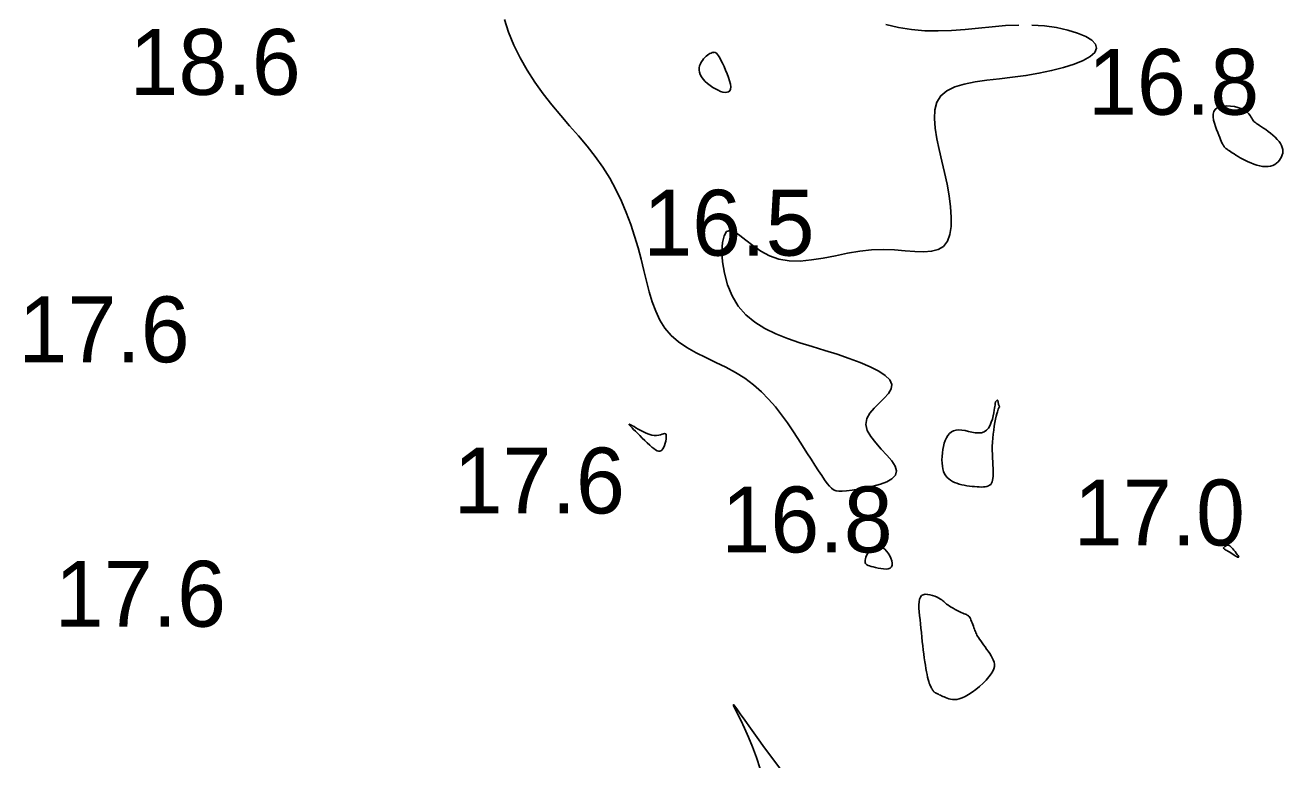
# Model space of a CAD drawing. Extents: x 3040093 to 3056816, y 408076 to 509144.
# Drawn here: x 3045380.3 to 3045475.8, y 433824.5 to 433880.3 of the extents above; entities that cross this region are included whole.
import ezdxf

# ---------------------------------------------------------------- set-up
doc = ezdxf.new("R2010")
doc.units = 0
doc.layers.add('V-CHAN-CONT-EL17', color=7, linetype='Continuous')
doc.layers.add('V-TOPO-SOUN-0610', color=7, linetype='Continuous')

msp = doc.modelspace()

# ---------------------------------------------------------------- linework, layer by layer
at = {"layer": 'V-CHAN-CONT-EL17'}
for points in [[(3045416.668, 433880.719), (3045416.988, 433879.752), (3045417.39, 433878.778), (3045417.863, 433877.811), (3045418.397, 433876.865), (3045418.984, 433875.951), (3045419.612, 433875.08), (3045420.271, 433874.247), (3045420.947, 433873.441), (3045421.627, 433872.653), (3045422.3, 433871.875), (3045422.954, 433871.096), (3045423.574, 433870.308), (3045424.15, 433869.5), (3045424.672, 433868.667), (3045425.14, 433867.811), (3045425.559, 433866.938), (3045425.933, 433866.054), (3045426.266, 433865.164), (3045426.561, 433864.275), (3045426.824, 433863.393), (3045427.058, 433862.522), (3045427.268, 433861.669), (3045427.469, 433860.84), (3045427.676, 433860.041), (3045427.904, 433859.279), (3045428.168, 433858.561), (3045428.485, 433857.892), (3045428.869, 433857.279), (3045429.336, 433856.728), (3045429.895, 433856.242), (3045430.534, 433855.81), (3045431.232, 433855.416), (3045431.97, 433855.044), (3045432.729, 433854.679), (3045433.49, 433854.306), (3045434.233, 433853.91), (3045434.94, 433853.474), (3045435.594, 433852.988), (3045436.196, 433852.457), (3045436.75, 433851.892), (3045437.261, 433851.303), (3045437.734, 433850.7), (3045438.172, 433850.093), (3045438.58, 433849.492), (3045438.962, 433848.907), (3045439.322, 433848.348), (3045439.66, 433847.818), (3045439.976, 433847.323), (3045440.268, 433846.866), (3045440.537, 433846.45), (3045440.781, 433846.08), (3045441.001, 433845.759), (3045441.194, 433845.491), (3045441.365, 433845.279), (3045441.524, 433845.119), (3045441.687, 433845.007), (3045441.869, 433844.937), (3045442.085, 433844.905), (3045442.349, 433844.906), (3045442.678, 433844.936), (3045443.085, 433844.989), (3045443.577, 433845.062), (3045444.125, 433845.158), (3045444.69, 433845.28), (3045445.237, 433845.433), (3045445.725, 433845.621), (3045446.118, 433845.848), (3045446.378, 433846.117), (3045446.466, 433846.433), (3045446.36, 433846.797), (3045446.098, 433847.202), (3045445.73, 433847.639), (3045445.309, 433848.099), (3045444.887, 433848.572), (3045444.516, 433849.049), (3045444.247, 433849.52), (3045444.134, 433849.976), (3045444.209, 433850.41), (3045444.439, 433850.822), (3045444.771, 433851.216), (3045445.151, 433851.594), (3045445.528, 433851.96), (3045445.848, 433852.315), (3045446.059, 433852.663), (3045446.108, 433853.006), (3045445.957, 433853.347), (3045445.616, 433853.686), (3045445.111, 433854.02), (3045444.469, 433854.35), (3045443.713, 433854.673), (3045442.87, 433854.988), (3045441.964, 433855.295), (3045441.022, 433855.592), (3045440.067, 433855.881), (3045439.116, 433856.175), (3045438.187, 433856.491), (3045437.296, 433856.844), (3045436.458, 433857.251), (3045435.691, 433857.728), (3045435.011, 433858.292), (3045434.434, 433858.958), (3045433.973, 433859.732), (3045433.625, 433860.579), (3045433.384, 433861.453), (3045433.243, 433862.308), (3045433.197, 433863.098), (3045433.238, 433863.776), (3045433.36, 433864.298), (3045433.558, 433864.616), (3045433.825, 433864.702), (3045434.159, 433864.588), (3045434.56, 433864.325), (3045435.027, 433863.962), (3045435.558, 433863.55), (3045436.153, 433863.137), (3045436.811, 433862.775), (3045437.531, 433862.511), (3045438.309, 433862.384), (3045439.138, 433862.377), (3045440.007, 433862.46), (3045440.905, 433862.606), (3045441.821, 433862.784), (3045442.746, 433862.965), (3045443.668, 433863.12), (3045444.577, 433863.221), (3045445.463, 433863.247), (3045446.314, 433863.217), (3045447.118, 433863.161), (3045447.864, 433863.107), (3045448.541, 433863.085), (3045449.137, 433863.122), (3045449.641, 433863.249), (3045450.041, 433863.493), (3045450.329, 433863.876), (3045450.515, 433864.388), (3045450.608, 433865.008), (3045450.622, 433865.719), (3045450.568, 433866.501), (3045450.457, 433867.336), (3045450.303, 433868.205), (3045450.115, 433869.09), (3045449.909, 433869.972), (3045449.705, 433870.837), (3045449.527, 433871.672), (3045449.398, 433872.463), (3045449.341, 433873.198), (3045449.38, 433873.863), (3045449.537, 433874.445), (3045449.836, 433874.93), (3045450.293, 433875.31), (3045450.893, 433875.599), (3045451.615, 433875.816), (3045452.437, 433875.979), (3045453.338, 433876.106), (3045454.296, 433876.218), (3045455.289, 433876.332), (3045456.295, 433876.467), (3045457.293, 433876.638), (3045458.255, 433876.843), (3045459.152, 433877.079), (3045459.956, 433877.34), (3045460.638, 433877.621), (3045461.171, 433877.917), (3045461.526, 433878.223), (3045461.675, 433878.535), (3045461.598, 433878.847), (3045461.314, 433879.15), (3045460.848, 433879.436), (3045460.229, 433879.696), (3045459.482, 433879.922), (3045458.635, 433880.104), (3045457.714, 433880.233), (3045456.746, 433880.302)], [(3045455.755, 433880.304), (3045454.748, 433880.255), (3045453.729, 433880.172), (3045452.703, 433880.072), (3045451.674, 433879.975), (3045450.645, 433879.897), (3045449.621, 433879.857), (3045448.607, 433879.872), (3045447.605, 433879.958), (3045446.621, 433880.118), (3045445.66, 433880.351)], [(3045437.724, 433823.676), (3045437.056, 433824.573), (3045436.436, 433825.418), (3045435.872, 433826.199), (3045435.372, 433826.899), (3045434.942, 433827.505), (3045434.59, 433828.002), (3045434.322, 433828.374), (3045434.146, 433828.608), (3045434.068, 433828.688), (3045434.091, 433828.605), (3045434.203, 433828.37), (3045434.389, 433827.998), (3045434.63, 433827.507), (3045434.91, 433826.911), (3045435.215, 433826.228), (3045435.525, 433825.473), (3045435.827, 433824.663), (3045436.106, 433823.812)]]:
    msp.add_lwpolyline(points, dxfattribs=at)
for points in [[(3045431.49, 433876.71), (3045431.467, 433876.878), (3045431.474, 433877.041), (3045431.507, 433877.198), (3045431.561, 433877.347), (3045431.632, 433877.487), (3045431.715, 433877.617), (3045431.807, 433877.734), (3045431.903, 433877.84), (3045432.001, 433877.932), (3045432.1, 433878.012), (3045432.197, 433878.079), (3045432.293, 433878.134), (3045432.384, 433878.176), (3045432.469, 433878.207), (3045432.547, 433878.226), (3045432.618, 433878.233), (3045432.683, 433878.224), (3045432.745, 433878.196), (3045432.808, 433878.145), (3045432.874, 433878.067), (3045432.948, 433877.958), (3045433.031, 433877.815), (3045433.128, 433877.632), (3045433.239, 433877.41), (3045433.359, 433877.157), (3045433.481, 433876.883), (3045433.598, 433876.601), (3045433.702, 433876.32), (3045433.785, 433876.052), (3045433.842, 433875.809), (3045433.864, 433875.601), (3045433.846, 433875.437), (3045433.791, 433875.317), (3045433.702, 433875.237), (3045433.584, 433875.195), (3045433.441, 433875.188), (3045433.277, 433875.212), (3045433.096, 433875.265), (3045432.902, 433875.345), (3045432.7, 433875.447), (3045432.496, 433875.568), (3045432.295, 433875.707), (3045432.103, 433875.859), (3045431.927, 433876.021), (3045431.771, 433876.19), (3045431.643, 433876.364), (3045431.548, 433876.538)], [(3045471.867, 433870.682), (3045471.984, 433870.605), (3045472.115, 433870.519), (3045472.26, 433870.426), (3045472.419, 433870.329), (3045472.592, 433870.228), (3045472.777, 433870.125), (3045472.974, 433870.023), (3045473.182, 433869.924), (3045473.399, 433869.829), (3045473.622, 433869.743), (3045473.846, 433869.668), (3045474.069, 433869.608), (3045474.287, 433869.567), (3045474.497, 433869.546), (3045474.696, 433869.55), (3045474.88, 433869.581), (3045475.05, 433869.636), (3045475.204, 433869.713), (3045475.342, 433869.807), (3045475.464, 433869.916), (3045475.569, 433870.037), (3045475.657, 433870.166), (3045475.727, 433870.3), (3045475.779, 433870.437), (3045475.811, 433870.576), (3045475.823, 433870.717), (3045475.813, 433870.86), (3045475.781, 433871.006), (3045475.724, 433871.155), (3045475.641, 433871.306), (3045475.532, 433871.46), (3045475.396, 433871.617), (3045475.239, 433871.775), (3045475.066, 433871.93), (3045474.885, 433872.081), (3045474.7, 433872.224), (3045474.519, 433872.357), (3045474.348, 433872.477), (3045474.193, 433872.582), (3045474.059, 433872.67), (3045473.945, 433872.745), (3045473.847, 433872.809), (3045473.764, 433872.868), (3045473.691, 433872.926), (3045473.628, 433872.986), (3045473.57, 433873.053), (3045473.515, 433873.13), (3045473.459, 433873.222), (3045473.399, 433873.324), (3045473.329, 433873.435), (3045473.243, 433873.549), (3045473.136, 433873.663), (3045473.004, 433873.774), (3045472.841, 433873.878), (3045472.641, 433873.971), (3045472.403, 433874.049), (3045472.137, 433874.109), (3045471.856, 433874.147), (3045471.572, 433874.161), (3045471.299, 433874.146), (3045471.051, 433874.1), (3045470.84, 433874.018), (3045470.679, 433873.898), (3045470.577, 433873.738), (3045470.53, 433873.544), (3045470.529, 433873.325), (3045470.563, 433873.089), (3045470.624, 433872.844), (3045470.703, 433872.599), (3045470.791, 433872.361), (3045470.878, 433872.14), (3045470.957, 433871.943), (3045471.028, 433871.768), (3045471.091, 433871.614), (3045471.148, 433871.481), (3045471.199, 433871.366), (3045471.245, 433871.268), (3045471.288, 433871.185), (3045471.327, 433871.116), (3045471.366, 433871.059), (3045471.404, 433871.012), (3045471.445, 433870.97), (3045471.491, 433870.932), (3045471.544, 433870.893), (3045471.606, 433870.852), (3045471.679, 433870.805), (3045471.765, 433870.749)], [(3045450.049, 433846.396), (3045450.122, 433846.225), (3045450.211, 433846.074), (3045450.315, 433845.942), (3045450.433, 433845.827), (3045450.567, 433845.727), (3045450.714, 433845.64), (3045450.874, 433845.564), (3045451.047, 433845.499), (3045451.23, 433845.442), (3045451.422, 433845.394), (3045451.618, 433845.352), (3045451.817, 433845.318), (3045452.015, 433845.289), (3045452.211, 433845.265), (3045452.402, 433845.246), (3045452.584, 433845.23), (3045452.758, 433845.219), (3045452.921, 433845.215), (3045453.073, 433845.219), (3045453.212, 433845.234), (3045453.337, 433845.259), (3045453.448, 433845.298), (3045453.544, 433845.351), (3045453.622, 433845.42), (3045453.685, 433845.506), (3045453.734, 433845.61), (3045453.77, 433845.732), (3045453.794, 433845.873), (3045453.808, 433846.033), (3045453.813, 433846.214), (3045453.81, 433846.415), (3045453.802, 433846.638), (3045453.789, 433846.88), (3045453.775, 433847.139), (3045453.761, 433847.413), (3045453.75, 433847.7), (3045453.745, 433847.997), (3045453.746, 433848.302), (3045453.758, 433848.613), (3045453.781, 433848.927), (3045453.813, 433849.24), (3045453.853, 433849.546), (3045453.899, 433849.838), (3045453.948, 433850.113), (3045453.998, 433850.364), (3045454.047, 433850.586), (3045454.093, 433850.774), (3045454.134, 433850.923), (3045454.17, 433851.037), (3045454.201, 433851.122), (3045454.227, 433851.182), (3045454.248, 433851.223), (3045454.264, 433851.251), (3045454.276, 433851.27), (3045454.283, 433851.285), (3045454.286, 433851.302), (3045454.285, 433851.32), (3045454.281, 433851.338), (3045454.275, 433851.358), (3045454.267, 433851.378), (3045454.258, 433851.397), (3045454.249, 433851.416), (3045454.241, 433851.434), (3045454.233, 433851.451), (3045454.227, 433851.467), (3045454.221, 433851.483), (3045454.216, 433851.499), (3045454.212, 433851.517), (3045454.208, 433851.537), (3045454.205, 433851.56), (3045454.201, 433851.587), (3045454.198, 433851.617), (3045454.194, 433851.65), (3045454.19, 433851.684), (3045454.184, 433851.716), (3045454.177, 433851.746), (3045454.167, 433851.772), (3045454.155, 433851.791), (3045454.14, 433851.802), (3045454.122, 433851.805), (3045454.102, 433851.798), (3045454.08, 433851.785), (3045454.058, 433851.766), (3045454.036, 433851.743), (3045454.016, 433851.717), (3045453.999, 433851.69), (3045453.986, 433851.662), (3045453.976, 433851.635), (3045453.97, 433851.603), (3045453.965, 433851.562), (3045453.959, 433851.507), (3045453.951, 433851.433), (3045453.939, 433851.335), (3045453.921, 433851.207), (3045453.895, 433851.044), (3045453.86, 433850.844), (3045453.812, 433850.618), (3045453.751, 433850.377), (3045453.671, 433850.134), (3045453.572, 433849.903), (3045453.45, 433849.695), (3045453.302, 433849.523), (3045453.126, 433849.401), (3045452.921, 433849.335), (3045452.692, 433849.32), (3045452.446, 433849.34), (3045452.19, 433849.385), (3045451.93, 433849.442), (3045451.673, 433849.498), (3045451.427, 433849.54), (3045451.198, 433849.557), (3045450.991, 433849.538), (3045450.806, 433849.483), (3045450.643, 433849.395), (3045450.5, 433849.276), (3045450.375, 433849.128), (3045450.267, 433848.955), (3045450.175, 433848.759), (3045450.098, 433848.541), (3045450.034, 433848.306), (3045449.984, 433848.058), (3045449.948, 433847.802), (3045449.926, 433847.543), (3045449.919, 433847.287), (3045449.928, 433847.039), (3045449.952, 433846.805), (3045449.992, 433846.589)], [(3045426.626, 433849.455), (3045426.784, 433849.295), (3045426.959, 433849.119), (3045427.145, 433848.934), (3045427.336, 433848.749), (3045427.526, 433848.569), (3045427.709, 433848.401), (3045427.878, 433848.253), (3045428.03, 433848.132), (3045428.164, 433848.038), (3045428.282, 433847.972), (3045428.387, 433847.936), (3045428.48, 433847.931), (3045428.564, 433847.957), (3045428.64, 433848.016), (3045428.711, 433848.107), (3045428.777, 433848.232), (3045428.837, 433848.38), (3045428.889, 433848.543), (3045428.931, 433848.709), (3045428.961, 433848.871), (3045428.975, 433849.016), (3045428.973, 433849.136), (3045428.952, 433849.221), (3045428.91, 433849.263), (3045428.847, 433849.27), (3045428.764, 433849.252), (3045428.661, 433849.218), (3045428.538, 433849.178), (3045428.397, 433849.143), (3045428.237, 433849.122), (3045428.059, 433849.126), (3045427.864, 433849.162), (3045427.657, 433849.225), (3045427.445, 433849.309), (3045427.234, 433849.407), (3045427.03, 433849.512), (3045426.839, 433849.617), (3045426.668, 433849.716), (3045426.521, 433849.801), (3045426.405, 433849.868), (3045426.316, 433849.917), (3045426.251, 433849.951), (3045426.206, 433849.972), (3045426.177, 433849.983), (3045426.161, 433849.987), (3045426.152, 433849.985), (3045426.149, 433849.981), (3045426.146, 433849.977), (3045426.144, 433849.972), (3045426.143, 433849.968), (3045426.143, 433849.964), (3045426.143, 433849.959), (3045426.144, 433849.955), (3045426.145, 433849.951), (3045426.147, 433849.946), (3045426.151, 433849.941), (3045426.158, 433849.932), (3045426.173, 433849.916), (3045426.2, 433849.888), (3045426.241, 433849.846), (3045426.301, 433849.785), (3045426.383, 433849.702), (3045426.491, 433849.592)], [(3045471.859, 433840.217), (3045471.975, 433840.142), (3045472.091, 433840.067), (3045472.202, 433839.998), (3045472.301, 433839.94), (3045472.382, 433839.899), (3045472.44, 433839.881), (3045472.467, 433839.892), (3045472.461, 433839.935), (3045472.424, 433840.006), (3045472.364, 433840.098), (3045472.287, 433840.203), (3045472.198, 433840.315), (3045472.103, 433840.427), (3045472.01, 433840.531), (3045471.924, 433840.622), (3045471.849, 433840.693), (3045471.786, 433840.745), (3045471.732, 433840.78), (3045471.686, 433840.8), (3045471.645, 433840.808), (3045471.607, 433840.806), (3045471.571, 433840.795), (3045471.535, 433840.779), (3045471.497, 433840.758), (3045471.458, 433840.734), (3045471.421, 433840.708), (3045471.387, 433840.68), (3045471.358, 433840.651), (3045471.336, 433840.622), (3045471.322, 433840.595), (3045471.32, 433840.568), (3045471.329, 433840.543), (3045471.352, 433840.519), (3045471.386, 433840.494), (3045471.434, 433840.465), (3045471.494, 433840.432), (3045471.566, 433840.392), (3045471.651, 433840.344), (3045471.749, 433840.286)], [(3045444.088, 433839.477), (3045444.114, 433839.409), (3045444.158, 433839.352), (3045444.221, 433839.304), (3045444.305, 433839.262), (3045444.411, 433839.223), (3045444.542, 433839.184), (3045444.697, 433839.143), (3045444.877, 433839.098), (3045445.075, 433839.054), (3045445.28, 433839.017), (3045445.482, 433838.993), (3045445.673, 433838.988), (3045445.843, 433839.007), (3045445.981, 433839.057), (3045446.079, 433839.143), (3045446.13, 433839.27), (3045446.136, 433839.429), (3045446.104, 433839.61), (3045446.039, 433839.803), (3045445.948, 433839.998), (3045445.835, 433840.185), (3045445.708, 433840.354), (3045445.572, 433840.495), (3045445.432, 433840.598), (3045445.291, 433840.666), (3045445.15, 433840.701), (3045445.011, 433840.706), (3045444.877, 433840.683), (3045444.749, 433840.636), (3045444.628, 433840.568), (3045444.517, 433840.481), (3045444.418, 433840.378), (3045444.33, 433840.264), (3045444.254, 433840.141), (3045444.192, 433840.016), (3045444.142, 433839.891), (3045444.107, 433839.77), (3045444.086, 433839.659), (3045444.079, 433839.56)], [(3045449.186, 433829.853), (3045449.206, 433829.816), (3045449.223, 433829.784), (3045449.239, 433829.755), (3045449.254, 433829.73), (3045449.269, 433829.707), (3045449.285, 433829.686), (3045449.302, 433829.667), (3045449.321, 433829.65), (3045449.343, 433829.633), (3045449.369, 433829.616), (3045449.4, 433829.598), (3045449.435, 433829.579), (3045449.477, 433829.557), (3045449.525, 433829.533), (3045449.581, 433829.504), (3045449.645, 433829.472), (3045449.717, 433829.436), (3045449.798, 433829.397), (3045449.885, 433829.356), (3045449.981, 433829.313), (3045450.084, 433829.27), (3045450.194, 433829.226), (3045450.311, 433829.182), (3045450.435, 433829.14), (3045450.568, 433829.105), (3045450.713, 433829.08), (3045450.871, 433829.073), (3045451.045, 433829.086), (3045451.238, 433829.127), (3045451.45, 433829.199), (3045451.686, 433829.307), (3045451.944, 433829.456), (3045452.218, 433829.638), (3045452.498, 433829.847), (3045452.775, 433830.075), (3045453.039, 433830.314), (3045453.282, 433830.556), (3045453.493, 433830.794), (3045453.664, 433831.02), (3045453.787, 433831.228), (3045453.864, 433831.419), (3045453.902, 433831.598), (3045453.904, 433831.766), (3045453.875, 433831.927), (3045453.819, 433832.085), (3045453.743, 433832.243), (3045453.65, 433832.403), (3045453.546, 433832.569), (3045453.433, 433832.738), (3045453.315, 433832.907), (3045453.196, 433833.074), (3045453.079, 433833.236), (3045452.966, 433833.39), (3045452.863, 433833.534), (3045452.772, 433833.664), (3045452.695, 433833.778), (3045452.631, 433833.88), (3045452.578, 433833.973), (3045452.533, 433834.06), (3045452.494, 433834.145), (3045452.459, 433834.231), (3045452.425, 433834.322), (3045452.389, 433834.421), (3045452.35, 433834.531), (3045452.308, 433834.65), (3045452.264, 433834.772), (3045452.218, 433834.894), (3045452.171, 433835.013), (3045452.124, 433835.124), (3045452.078, 433835.223), (3045452.032, 433835.307), (3045451.988, 433835.372), (3045451.943, 433835.423), (3045451.894, 433835.462), (3045451.838, 433835.494), (3045451.774, 433835.523), (3045451.697, 433835.553), (3045451.606, 433835.589), (3045451.497, 433835.634), (3045451.369, 433835.692), (3045451.226, 433835.761), (3045451.074, 433835.838), (3045450.919, 433835.921), (3045450.764, 433836.007), (3045450.617, 433836.093), (3045450.482, 433836.178), (3045450.365, 433836.257), (3045450.27, 433836.33), (3045450.191, 433836.397), (3045450.122, 433836.46), (3045450.056, 433836.52), (3045449.987, 433836.58), (3045449.908, 433836.641), (3045449.813, 433836.704), (3045449.694, 433836.773), (3045449.547, 433836.845), (3045449.379, 433836.918), (3045449.197, 433836.983), (3045449.01, 433837.034), (3045448.825, 433837.065), (3045448.652, 433837.07), (3045448.497, 433837.04), (3045448.371, 433836.97), (3045448.277, 433836.856), (3045448.215, 433836.699), (3045448.18, 433836.505), (3045448.168, 433836.278), (3045448.173, 433836.023), (3045448.191, 433835.744), (3045448.219, 433835.447), (3045448.251, 433835.136), (3045448.285, 433834.815), (3045448.318, 433834.488), (3045448.353, 433834.156), (3045448.387, 433833.824), (3045448.423, 433833.492), (3045448.459, 433833.165), (3045448.497, 433832.844), (3045448.535, 433832.533), (3045448.575, 433832.234), (3045448.617, 433831.948), (3045448.659, 433831.677), (3045448.701, 433831.423), (3045448.744, 433831.188), (3045448.788, 433830.971), (3045448.831, 433830.777), (3045448.874, 433830.604), (3045448.916, 433830.456), (3045448.958, 433830.329), (3045448.998, 433830.222), (3045449.036, 433830.132), (3045449.072, 433830.057), (3045449.105, 433829.993), (3045449.136, 433829.94), (3045449.163, 433829.894)]]:
    msp.add_lwpolyline(points, close=True, dxfattribs=at)

# ---------------------------------------------------------------- texts
at = {"layer": 'V-TOPO-SOUN-0610'}
for s, p in [('18.6 ', (3045388.183, 433875)), ('16.8 ', (3045461.013, 433873.49)), ('16.5 ', (3045427.223, 433862.79)), ('17.6 ', (3045379.743, 433854.69)), ('17.6 ', (3045412.813, 433843.21)), ('17.0 ', (3045459.933, 433840.78)), ('16.8 ', (3045433.163, 433840.25)), ('17.6 ', (3045382.503, 433834.61))]:
    msp.add_text(s, height=5, dxfattribs=at).set_placement(p)

doc.saveas('drawing.dxf')
